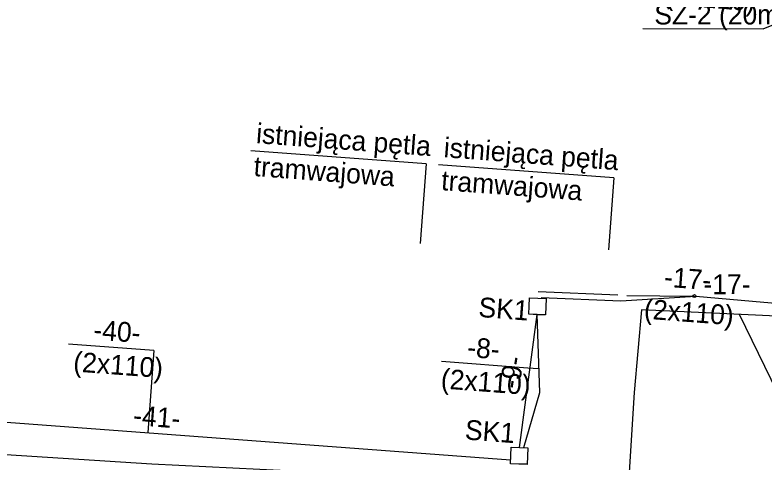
# Model space of a CAD drawing. Extents: x 6494530 to 6506885, y 5884901 to 5892312.
# Drawn here: x 6501035.61 to 6501076.32, y 5886923.36 to 5886947.63 of the extents above; entities that cross this region are included whole.
import ezdxf

# ---------------------------------------------------------------- set-up
doc = ezdxf.new("R2010")
doc.units = 0
for name, color, linetype in [('Gminne - nazwy', 7, 'Continuous'), ('kabel OTK do tablicy VMS', 7, 'Continuous'), ('kabel W KANALIZACJI ISTN', 7, 'Continuous'), ('Krajowe - nazwy', 7, 'Continuous'), ('opis kabla otk', 7, 'Continuous'), ('opis SZ-2', 7, 'Continuous'), ('Warstwa 59', 7, 'Continuous'), ('WOJEWÓDZKIE', 7, 'Continuous')]:
    doc.layers.add(name, color=color, linetype=linetype)

# ---------------------------------------------------------------- blocks, each defined once
blk = doc.blocks.new('ELARM2_3')
at = {"layer": 'Warstwa 59'}
blk.add_lwpolyline([(0, 0.45), (0.45, 0.45), (0.45, 0), (0.45, -0.45), (0, -0.45), (-0.45, -0.45), (-0.45, 0), (-0.45, 0.45)], close=True, dxfattribs=at)
blk = doc.blocks.new('ELARM2_19')
at = {"layer": 'Warstwa 59'}
blk.add_lwpolyline([(0, 0.451), (0.449, 0.45), (0.449, 0.001), (0.449, -0.449), (-0.001, -0.451), (-0.451, -0.449), (-0.451, 0.001), (-0.451, 0.45)], close=True, dxfattribs=at)
blk = doc.blocks.new('ELARM2_51')
at = {"layer": 'Warstwa 59'}
blk.add_lwpolyline([(0.001, 0.449), (0.451, 0.449), (0.451, -0.001), (0.451, -0.451), (0.001, -0.451), (-0.449, -0.451), (-0.449, -0.001), (-0.449, 0.449)], close=True, dxfattribs=at)
blk = doc.blocks.new('ELARM2_66')
at = {"layer": 'Warstwa 59'}
blk.add_lwpolyline([(0, 0.45), (0.45, 0.45), (0.45, 0), (0.45, -0.45), (0.001, -0.451), (-0.45, -0.451), (-0.45, -0.001), (-0.449, 0.449)], close=True, dxfattribs=at)

msp = doc.modelspace()

# ---------------------------------------------------------------- linework, layer by layer
at = {"layer": 'kabel OTK do tablicy VMS'}
msp.add_lwpolyline([(6501021.191, 5886962.92), (6501023.539, 5886962.811), (6501042.615, 5886962.095), (6501062.554, 5886962.046), (6501075.522, 5886965.322), (6501081.037, 5886966.251), (6501093.197, 5886965.644), (6501094.401, 5886965.237), (6501091.713, 5886961.86), (6501084.89, 5886958.449), (6501081.669, 5886940.72), (6501080.876, 5886931.089), (6501069.66, 5886931.623), (6501069.264, 5886927.126), (6501068.902, 5886921.355), (6501063.544, 5886921.751), (6501062.839, 5886914.211), (6501058.539, 5886909.179)], dxfattribs=at)
at = {"layer": 'kabel W KANALIZACJI ISTN'}
msp.add_lwpolyline([(6501058.203, 5886909.346), (6501060.66, 5886922.378), (6501043.055, 5886923.238), (6500994.285, 5886926.348), (6500951.661, 5886930.873), (6500935.707, 5886931.494), (6500933.646, 5886932.729)], dxfattribs=at)
at = {"layer": 'Krajowe - nazwy'}
msp.add_line((6501063.025, 5886924.148), (6501063.991, 5886931.359), dxfattribs=at)
for points in [[(6501064.046, 5886932.623), (6501068.37, 5886932.429)], [(6501064.046, 5886932.623), (6501068.37, 5886932.429)], [(6501064.046, 5886932.623), (6501068.37, 5886932.429)], [(6501064.212, 5886932.296), (6501068.537, 5886932.102)], [(6501068.537, 5886932.102), (6501072.615, 5886932.356)], [(6501068.869, 5886932.392), (6501072.457, 5886932.365)], [(6501068.869, 5886932.392), (6501072.457, 5886932.365)], [(6501068.869, 5886932.392), (6501072.457, 5886932.365)], [(6501072.615, 5886932.356), (6501079.804, 5886931.727)], [(6501072.617, 5886932.358), (6501079.806, 5886931.729)], [(6501072.617, 5886932.358), (6501079.806, 5886931.729)], [(6501072.617, 5886932.358), (6501079.806, 5886931.729)], [(6501063.27, 5886924.147), (6501064.129, 5886927.14), (6501063.993, 5886931.36)], [(6501063.27, 5886924.147), (6501064.129, 5886927.14), (6501063.993, 5886931.36)], [(6501063.27, 5886924.147), (6501064.129, 5886927.14), (6501063.993, 5886931.36)], [(6501062.539, 5886923.451), (6501035.154, 5886925.507), (6501022.674, 5886926.491)], [(6501062.536, 5886923.45), (6501035.152, 5886925.506), (6501022.683, 5886926.489)], [(6501062.539, 5886923.451), (6501035.154, 5886925.507), (6501023.457, 5886926.43)], [(6501062.539, 5886923.451), (6501035.154, 5886925.507), (6501023.457, 5886926.43)]]:
    msp.add_lwpolyline(points, dxfattribs=at)
msp.add_circle((6501072.537, 5886932.365), 0.08, dxfattribs=at)
msp.add_circle((6501072.537, 5886932.365), 0.08, dxfattribs=at)
msp.add_circle((6501072.537, 5886932.365), 0.08, dxfattribs=at)
at = {"layer": 'opis kabla otk'}
msp.add_lwpolyline([(6501074.962, 5886931.379), (6501077.032, 5886927.153), (6501081.996, 5886927.138)], dxfattribs=at)
at = {"layer": 'opis SZ-2'}
msp.add_lwpolyline([(6501069.736, 5886946.892), (6501076.268, 5886946.882), (6501081.142, 5886948.872)], dxfattribs=at)
at = {"layer": 'Warstwa 59'}
for points in [[(6501064.027, 5886932.26), (6501064.477, 5886932.243), (6501064.46, 5886931.793), (6501064.443, 5886931.343), (6501063.993, 5886931.36), (6501063.543, 5886931.377), (6501063.56, 5886931.827), (6501063.577, 5886932.277)], [(6501064.027, 5886932.26), (6501064.477, 5886932.243), (6501064.46, 5886931.793), (6501064.443, 5886931.343), (6501063.993, 5886931.36), (6501063.543, 5886931.377), (6501063.56, 5886931.827), (6501063.577, 5886932.277)], [(6501064.027, 5886932.26), (6501064.477, 5886932.243), (6501064.46, 5886931.793), (6501064.443, 5886931.343), (6501063.993, 5886931.36), (6501063.543, 5886931.377), (6501063.56, 5886931.827), (6501063.577, 5886932.277)], [(6501063.027, 5886924.15), (6501063.477, 5886924.133), (6501063.46, 5886923.683), (6501063.443, 5886923.233), (6501062.993, 5886923.25), (6501062.543, 5886923.267), (6501062.56, 5886923.717), (6501062.577, 5886924.167)], [(6501063.027, 5886924.15), (6501063.477, 5886924.133), (6501063.46, 5886923.683), (6501063.443, 5886923.233), (6501062.993, 5886923.25), (6501062.543, 5886923.267), (6501062.56, 5886923.717), (6501062.577, 5886924.167)], [(6501063.027, 5886924.15), (6501063.477, 5886924.133), (6501063.46, 5886923.683), (6501063.443, 5886923.233), (6501062.993, 5886923.25), (6501062.543, 5886923.267), (6501062.56, 5886923.717), (6501062.577, 5886924.167)]]:
    msp.add_lwpolyline(points, close=True, dxfattribs=at)
at = {"layer": 'WOJEWÓDZKIE'}
for p, q in [((6501057.957, 5886939.544), (6501048.438, 5886940.259)), ((6501057.957, 5886939.544), (6501048.438, 5886940.259)), ((6501057.957, 5886939.544), (6501048.438, 5886940.259)), ((6501057.957, 5886939.544), (6501057.634, 5886935.23)), ((6501057.957, 5886939.544), (6501057.634, 5886935.23)), ((6501057.957, 5886939.544), (6501057.634, 5886935.23)), ((6501068.151, 5886938.779), (6501058.632, 5886939.493)), ((6501068.151, 5886938.779), (6501058.632, 5886939.493)), ((6501068.151, 5886938.779), (6501058.632, 5886939.493)), ((6501068.151, 5886938.779), (6501067.858, 5886934.88)), ((6501068.151, 5886938.779), (6501067.858, 5886934.88)), ((6501068.151, 5886938.779), (6501067.858, 5886934.88)), ((6501043.165, 5886929.405), (6501038.517, 5886929.754)), ((6501043.165, 5886929.405), (6501038.517, 5886929.754)), ((6501043.165, 5886929.405), (6501038.517, 5886929.754)), ((6501043.165, 5886929.405), (6501042.831, 5886924.952)), ((6501043.165, 5886929.405), (6501042.831, 5886924.952)), ((6501043.165, 5886929.405), (6501042.831, 5886924.952))]:
    msp.add_line(p, q, dxfattribs=at)
msp.add_lwpolyline([(6501064.062, 5886928.413), (6501063.485, 5886928.457), (6501058.783, 5886928.81)], dxfattribs=at)
msp.add_lwpolyline([(6501064.062, 5886928.413), (6501063.485, 5886928.457), (6501058.783, 5886928.81)], dxfattribs=at)
msp.add_lwpolyline([(6501064.062, 5886928.413), (6501063.485, 5886928.457), (6501058.783, 5886928.81)], dxfattribs=at)

# ---------------------------------------------------------------- block references
at = {"layer": 'Warstwa 59'}
for name, p, xscale, yscale, rotation in [('ELARM2_19', (6501064.008, 5886931.808), 0.9999997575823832, 0.9999997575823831, -2.155490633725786), ('ELARM2_51', (6501064.01, 5886931.81), 0.9999997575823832, 0.9999997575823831, -2.155490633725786), ('ELARM2_3', (6501063.008, 5886923.698), 1.0000008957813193, 1.0000008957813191, -2.164298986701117), ('ELARM2_66', (6501063.01, 5886923.7), 1.0000008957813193, 1.0000008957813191, -2.164298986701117)]:
    msp.add_blockref(name, p, dxfattribs=dict(at, xscale=xscale, yscale=yscale, rotation=rotation))

# ---------------------------------------------------------------- texts
at = {"layer": 'Gminne - nazwy'}
for p in [(6501060.772, 5886931.238), (6501060.774, 5886931.239), (6501060.774, 5886931.239), (6501060.774, 5886931.239), (6501060.036, 5886924.584), (6501060.038, 5886924.586), (6501060.038, 5886924.586), (6501060.038, 5886924.586)]:
    msp.add_text('SK1', height=1.0752, rotation=355.7066, dxfattribs=at).set_placement(p)
at = {"layer": 'opis SZ-2'}
msp.add_text('SZ-2 (20m)', height=1.075, dxfattribs=at).set_placement((6501070.355, 5886947.113))
at = {"layer": 'WOJEWÓDZKIE'}
for s, rotation, p in [('(2x110)', 355.7169, (6501070.932, 5886948.195)), ('istniejąca pętla ', 355.7169, (6501048.692, 5886940.677)), ('istniejąca pętla ', 355.7169, (6501048.692, 5886940.677)), ('istniejąca pętla ', 355.7169, (6501048.692, 5886940.677)), ('istniejąca pętla ', 355.7169, (6501058.886, 5886939.911)), ('istniejąca pętla ', 355.7169, (6501058.886, 5886939.911)), ('istniejąca pętla ', 355.7169, (6501058.886, 5886939.911)), ('tramwajowa', 355.7169, (6501048.559, 5886938.89)), ('tramwajowa', 355.7169, (6501048.559, 5886938.89)), ('tramwajowa', 355.7169, (6501048.559, 5886938.89)), ('tramwajowa', 355.7169, (6501058.752, 5886938.124)), ('tramwajowa', 355.7169, (6501058.752, 5886938.124)), ('tramwajowa', 355.7169, (6501058.752, 5886938.124)), ('-17-', 355.7169, (6501070.858, 5886932.879)), ('-17-', 355.7169, (6501070.858, 5886932.879)), ('-17-', 355.7169, (6501070.858, 5886932.879)), ('-17-', 0.2719, (6501073.03, 5886932.465)), ('(2x110)', 355.7169, (6501069.768, 5886931.145)), ('(2x110)', 355.7169, (6501069.768, 5886931.145)), ('(2x110)', 355.7169, (6501069.768, 5886931.145)), ('-40-', 355.7169, (6501039.847, 5886930.013)), ('-40-', 355.7169, (6501039.847, 5886930.013)), ('-40-', 355.7169, (6501039.847, 5886930.013)), ('-8-', 355.7169, (6501060.161, 5886929.065)), ('-8-', 355.7169, (6501060.161, 5886929.065)), ('-8-', 355.7169, (6501060.161, 5886929.065)), ('(2x110)', 355.7169, (6501038.757, 5886928.279)), ('(2x110)', 355.7169, (6501038.757, 5886928.279)), ('(2x110)', 355.7169, (6501038.757, 5886928.279)), ('-9-', 80.9124, (6501063.002, 5886927.277)), ('(2x110)', 355.7169, (6501058.73, 5886927.357)), ('(2x110)', 355.7169, (6501058.73, 5886927.357)), ('(2x110)', 355.7169, (6501058.73, 5886927.357)), ('-41-', 355.7169, (6501042.01, 5886925.365))]:
    msp.add_text(s, height=1.0752, rotation=rotation, dxfattribs=at).set_placement(p)

doc.saveas('drawing.dxf')
